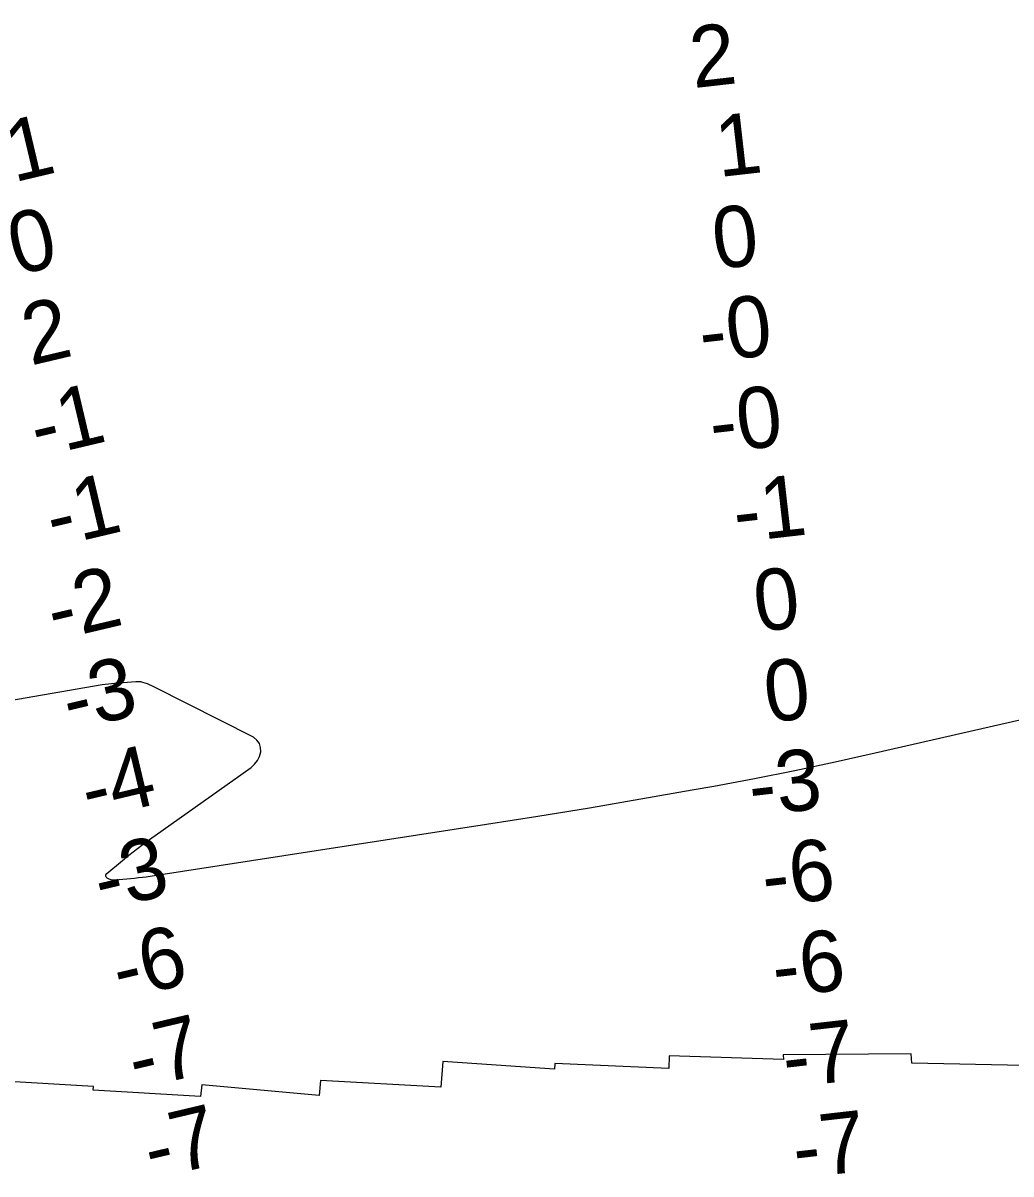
# Model space of a CAD drawing. Extents: x 3192986 to 3230865, y 867483 to 892886.
# Drawn here: x 3205592 to 3206675, y 877351 to 878612 of the extents above; entities that cross this region are included whole.
import ezdxf

# ---------------------------------------------------------------- set-up
doc = ezdxf.new("R2010")
doc.units = 0
for name, color, linetype in [('V-RIVR-RANG', 7, 'Continuous'), ('V-RRAP-RVMT', 7, 'Continuous'), ('V-TOPO-MINR', 7, 'Continuous')]:
    doc.layers.add(name, color=color, linetype=linetype)

msp = doc.modelspace()

# ---------------------------------------------------------------- linework, layer by layer
at = {"layer": 'V-RRAP-RVMT'}
for p, q in [((3206565.6, 877482.5), (3206425.3, 877481.6)), ((3206425.3, 877481.6), (3206425.5, 877476.5)), ((3206566.2, 877472.2), (3206565.6, 877482.5)), ((3206052.1, 877474), (3206050.2, 877446.2)), ((3206174.8, 877465.9), (3206052.1, 877474)), ((3206175.2, 877471.9), (3206174.8, 877465.9)), ((3206299.9, 877466.4), (3206175.2, 877471.9)), ((3206300.5, 877480.5), (3206299.9, 877466.4)), ((3206425.5, 877476.5), (3206300.5, 877480.5)), ((3206688.7, 877469.7), (3206566.2, 877472.2)), ((3205669.5, 877446.6), (3205530.4, 877455)), ((3205669.1, 877442.7), (3205669.5, 877446.6)), ((3205788, 877448.5), (3205786.7, 877436)), ((3205916.7, 877437.1), (3205788, 877448.5)), ((3205918.3, 877453.4), (3205916.7, 877437.1)), ((3206050.2, 877446.2), (3205918.3, 877453.4)), ((3205786.7, 877436), (3205669.1, 877442.7))]:
    msp.add_line(p, q, dxfattribs=at)
at = {"layer": 'V-TOPO-MINR'}
msp.add_lwpolyline([(3206684.7, 877848.3), (3206526.1, 877811.9), (3206482.1, 877802.1), (3206438, 877792.8), (3206393.7, 877784), (3206349.3, 877775.7), (3206325.6, 877771.4), (3206269.3, 877761.5), (3206213, 877751.9), (3206156.5, 877742.7), (3206100.1, 877733.8), (3205731.5, 877676.9), (3205727.2, 877676.3), (3205722.9, 877675.7), (3205718.6, 877675.3), (3205714.3, 877674.8), (3205693, 877673), (3205688.6, 877673.3), (3205686.4, 877674), (3205684.4, 877674.9), (3205683.3, 877676.1), (3205682.8, 877677.3), (3205683, 877678.7), (3205683.9, 877680.1), (3205698.8, 877692.5), (3205708.1, 877700.2), (3205717.5, 877707.6), (3205727.2, 877714.8), (3205736.9, 877721.9), (3205842.1, 877796.3), (3205846, 877799.9), (3205849.2, 877803.9), (3205851.3, 877808.5), (3205852.7, 877813.5), (3205852.5, 877818.4), (3205851.2, 877822.8), (3205848.4, 877826.4), (3205844.6, 877829.4), (3205735.6, 877884.8), (3205733.3, 877885.9), (3205730.9, 877887), (3205728.5, 877888), (3205726.1, 877888.9), (3205723.6, 877889.6), (3205721.1, 877890.1), (3205718.5, 877890.3), (3205715.9, 877890.2), (3205692.6, 877888.5), (3205689.1, 877888.2), (3205685.7, 877887.8), (3205682.2, 877887.3), (3205678.8, 877886.8), (3205138.7, 877793.3)], dxfattribs=at)

# ---------------------------------------------------------------- texts
at = {"layer": 'V-RIVR-RANG'}
for s, rotation, p in [('2', 6.5085, (3206327, 878540.7)), ('1', 13.324, (3205582.1, 878437.4)), ('1', 6.5085, (3206354.8, 878443.2)), ('0', 13.324, (3205585, 878335.5)), ('0', 6.5085, (3206351.5, 878342.2)), ('-0', 6.5085, (3206336.6, 878239.8)), ('2', 13.324, (3205600.5, 878236.6)), ('-1', 13.324, (3205608.3, 878135.9)), ('-0', 6.5085, (3206348, 878140.5)), ('-1', 13.324, (3205625.6, 878037.4)), ('-1', 6.5085, (3206374, 878042.8)), ('-2', 13.324, (3205626.7, 877935.1)), ('0', 6.5085, (3206396.8, 877944.8)), ('-3', 13.324, (3205643.5, 877836.4)), ('0', 6.5085, (3206408.2, 877845.4)), ('-4', 13.324, (3205664.1, 877738.7)), ('-3', 6.5085, (3206390.9, 877742.8)), ('-3', 13.324, (3205678.1, 877639.5)), ('-6', 6.5085, (3206405.4, 877643.8)), ('-6', 13.324, (3205698.4, 877541.7)), ('-6', 6.5085, (3206416.7, 877544.4)), ('-7', 13.324, (3205715.7, 877443.2)), ('-7', 6.5085, (3206428.1, 877445.1)), ('-7', 13.324, (3205733, 877344.7)), ('-7', 6.5085, (3206439.4, 877345.7))]:
    msp.add_text(s, height=67, rotation=rotation, dxfattribs=at).set_placement(p)

doc.saveas('drawing.dxf')
